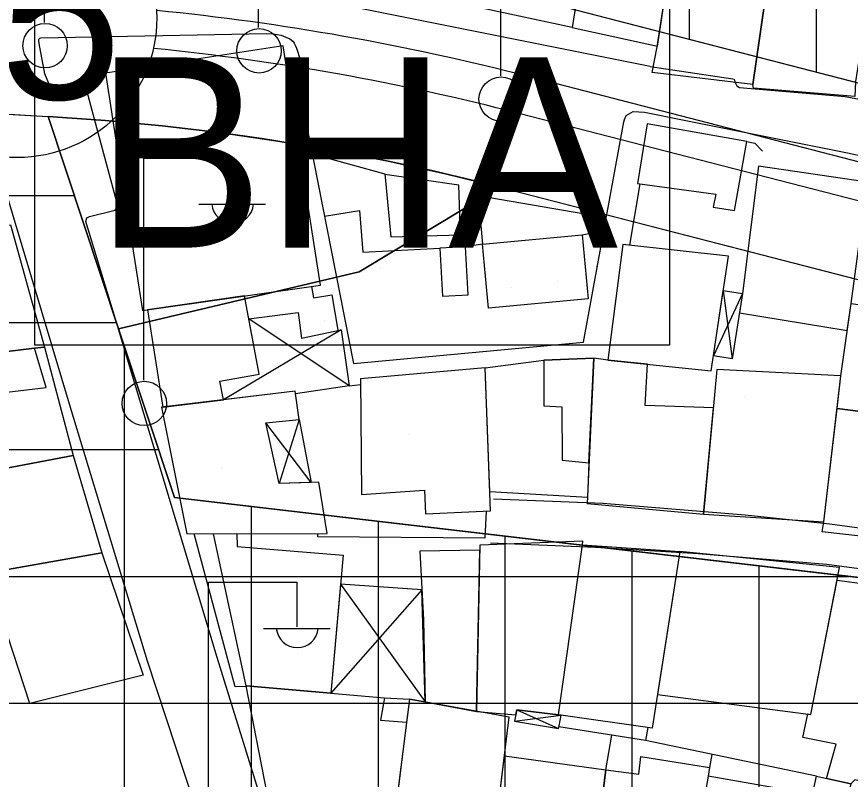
# Model space of a CAD drawing. Extents: x 417997 to 421451, y 4451742 to 4455216.
# Drawn here: x 419343.1 to 419408.8, y 4452994.6 to 4453054.6 of the extents above; entities that cross this region are included whole.
import ezdxf

# ---------------------------------------------------------------- set-up
doc = ezdxf.new("R2010")
doc.units = 0
for name, color, linetype in [('ADA', 7, 'Continuous'), ('ADAKENARI', 7, 'Continuous'), ('B_Mesken', 7, 'Continuous'), ('B_Sundurma', 7, 'Continuous'), ('B_Teras', 7, 'Continuous'), ('Default', 7, 'Continuous'), ('KALDIRIM', 7, 'Continuous'), ('KD_DAIRE', 7, 'Continuous'), ('KD_YGEN', 7, 'Continuous'), ('LJ_SEMBOL', 7, 'Continuous'), ('PL_AYA_PARK_DINLENME', 7, 'Continuous'), ('PL_K_BHA', 7, 'Continuous'), ('PL_K_TALI_IS_MRK', 7, 'Continuous'), ('PL_KON_MEV_350', 7, 'Continuous'), ('S_Elektrik_Diregi', 7, 'Continuous'), ('Sinir_Duvar_tek_tarafa_ait', 7, 'Continuous'), ('TR_ORTAYOGUNKONUT', 7, 'Continuous'), ('TR_PARKALANI', 7, 'Continuous'), ('TR_TALIISMERK', 7, 'Continuous'), ('Yol_Kaldirim_kenari_bordurtasi', 7, 'Continuous'), ('Yol_Sose', 7, 'Continuous')]:
    doc.layers.add(name, color=color, linetype=linetype)

# ---------------------------------------------------------------- blocks, each defined once
blk = doc.blocks.new('POINT_DISPLAY')
at = {"layer": 'Default'}
blk.add_line((0, 0), (0, 0), dxfattribs=at)

msp = doc.modelspace()

# ---------------------------------------------------------------- linework, layer by layer
at = {"layer": 'ADA'}
for p, q in [((419345.58, 4453046.776), (419351.123, 4453030.039)), ((419345.58, 4453046.776), (419351.123, 4453030.039)), ((419381.159, 4453041.217), (419370.073, 4453034.551)), ((419381.159, 4453041.217), (419370.073, 4453034.551)), ((419370.073, 4453034.551), (419351.123, 4453030.039)), ((419370.073, 4453034.551), (419351.123, 4453030.039)), ((419351.123, 4453030.039), (419355.52, 4453016.764)), ((419351.123, 4453030.039), (419355.52, 4453016.764)), ((419355.52, 4453016.764), (419434.233, 4453007.553)), ((419355.52, 4453016.764), (419434.233, 4453007.553))]:
    msp.add_line(p, q, dxfattribs=at)
at = {"layer": 'ADAKENARI'}
for p, q in [((419442.899, 4453040.766), (419384.91, 4453055.74)), ((419442.899, 4453040.766), (419384.91, 4453055.74)), ((419318.411, 4453048.333), (419345.58, 4453046.776)), ((419318.411, 4453048.333), (419345.58, 4453046.776)), ((419381.159, 4453041.217), (419435.524, 4453027.178)), ((419381.159, 4453041.217), (419435.524, 4453027.178))]:
    msp.add_line(p, q, dxfattribs=at)
msp.add_arc((419335.017, 4452862.527), 184.551, 75.52117, 86.7188, dxfattribs=at)
msp.add_arc((419335.017, 4452862.527), 184.551, 75.52117, 86.7188, dxfattribs=at)
at = {"layer": 'B_Mesken'}
for points in [[(419379.624, 4453055.339), (419381.838, 4453068.797), (419389.034, 4453067.398), (419386.855, 4453053.802)], [(419389.202, 4453068.432), (419389.034, 4453067.398), (419386.855, 4453053.802), (419393.575, 4453052.328), (419395.201, 4453062.854), (419395.493, 4453064.748), (419395.836, 4453066.88)], [(419395.201, 4453062.854), (419402.901, 4453061.819), (419401.09, 4453049.314), (419393.163, 4453050.246), (419393.565, 4453052.265)], [(419402.672, 4453060.235), (419410.741, 4453059.319), (419409.186, 4453049.529), (419409.149, 4453048.363), (419401.142, 4453049.015), (419401.09, 4453049.314)], [(419364.965, 4453046.81), (419364.1, 4453052.349), (419350.088, 4453050.2), (419350.591, 4453046.962), (419350.594, 4453046.944), (419352.997, 4453031.484), (419367.044, 4453033.495), (419364.968, 4453046.791)], [(419392.004, 4453041.507), (419398.172, 4453040.662), (419397.977, 4453039.637), (419399.662, 4453039.374), (419400.619, 4453044.811), (419392.785, 4453046.197)], [(419401.551, 4453042.864), (419400.277, 4453032.838), (419400.042, 4453031.307), (419408.543, 4453029.914), (419408.843, 4453032.044), (419410.132, 4453041.595)], [(419333.815, 4453036.637), (419342.601, 4453038.25), (419345.271, 4453028.617), (419344.491, 4453028.514), (419337.238, 4453027.633), (419336.246, 4453032.165), (419334.908, 4453031.786)], [(419379.8, 4453036.731), (419387.646, 4453037.459), (419388.114, 4453032.416), (419380.269, 4453031.688)], [(419390.86, 4453036.696), (419389.683, 4453027.593), (419397.814, 4453026.745), (419399.182, 4453035.778)], [(419376.441, 4453036.405), (419376.635, 4453032.634), (419378.663, 4453032.738), (419378.469, 4453036.509)], [(419353.406, 4453031.543), (419354.62, 4453023.881), (419359.389, 4453024.456), (419359.099, 4453025.934), (419362.196, 4453026.485), (419361.056, 4453032.638)], [(419408.04, 4453026.336), (419408.843, 4453032.044), (419417.525, 4453030.773), (419418.319, 4453030.675), (419417.905, 4453026.603), (419416.53, 4453026.727), (419416.062, 4453022.919), (419415.724, 4453022.972), (419415.696, 4453022.76), (419407.741, 4453023.767)], [(419339.519, 4453020.644), (419337.138, 4453020.197), (419335.638, 4453027.438), (419344.491, 4453028.514), (419345.271, 4453028.617), (419347.546, 4453020.075), (419339.921, 4453018.633)], [(419388.058, 4453016.765), (419380.371, 4453017.199), (419380.006, 4453026.97), (419384.628, 4453027.579), (419388.572, 4453027.749), (419388.186, 4453019.495)], [(419370.173, 4453026.122), (419370.255, 4453016.993), (419375.238, 4453017.346), (419375.312, 4453015.47), (419380.427, 4453015.71), (419380.006, 4453026.97)], [(419398.269, 4453026.838), (419397.207, 4453015.457), (419406.7, 4453014.834), (419408.04, 4453026.336)], [(419354.499, 4453023.866), (419356.5, 4453013.901), (419367.56, 4453013.934), (419366.912, 4453017.969), (419363.782, 4453017.87), (419362.72, 4453022.635), (419365.346, 4453022.909), (419365.023, 4453025.135)], [(419407.741, 4453023.767), (419415.696, 4453022.76), (419415.172, 4453018.773), (419414.703, 4453018.843), (419414.114, 4453013.812), (419414.007, 4453013.204), (419406.563, 4453014.05), (419406.7, 4453014.834)], [(419337.514, 4453018.707), (419339.817, 4453019.155), (419339.921, 4453018.633), (419347.546, 4453020.075), (419349.793, 4453012.403), (419339.672, 4453010.622)], [(419368.812, 4453012.223), (419367.834, 4453001.335), (419361.187, 4453001.916), (419358.602, 4453013.907), (419360.439, 4453013.912), (419360.461, 4453012.907)], [(419387.683, 4453013.018), (419387.693, 4453013.316), (419379.582, 4453013.01), (419379.331, 4452999.908), (419382.42, 4452999.621), (419382.509, 4453000.027), (419385.799, 4452999.631)], [(419395.35, 4453012.501), (419393.17, 4452998.594), (419385.799, 4452999.631), (419387.683, 4453013.018)], [(419344.119, 4453000.522), (419341.949, 4453007.188), (419339.474, 4453006.676), (419339.046, 4453009.78), (419339.862, 4453009.912), (419339.672, 4453010.622), (419349.793, 4453012.403), (419353.061, 4453002.77)], [(419379.575, 4453012.6), (419374.867, 4453012.536), (419375.153, 4453007.114), (419375.283, 4453000.649), (419379.331, 4452999.908)], [(419393.584, 4453001.233), (419405.672, 4452999.668), (419407.931, 4453011.234), (419395.35, 4453012.501)], [(419407.736, 4453010.236), (419427.49, 4453007.565), (419419.151, 4452994.016), (419418.111, 4452994.347), (419417.152, 4452992.492), (419413.708, 4452993.452), (419409.131, 4452994.518), (419408.813, 4452994.207), (419406.912, 4452994.625), (419407.667, 4452997.33), (419405.031, 4452997.855), (419405.429, 4452999.7), (419405.672, 4452999.668)], [(419372.457, 4452988.318), (419363.974, 4452989.572), (419363.662, 4452991.384), (419363.22, 4452991.421), (419361.187, 4453001.916), (419372.069, 4453000.964), (419374.051, 4453000.874), (419373.821, 4452999.058), (419372.75, 4452990.621)], [(419374.051, 4453000.874), (419372.323, 4452987.262), (419380.283, 4452986.137), (419381.905, 4452999.438)], [(419381.535, 4452996.405), (419389.512, 4452995.299), (419388.211, 4452984.981), (419380.283, 4452986.137)], [(419395.763, 4452983.865), (419388.211, 4452984.981), (419389.512, 4452995.299), (419392.104, 4452994.964), (419392.282, 4452996.355), (419397.691, 4452995.493), (419397.58, 4452994.803), (419396.05, 4452986.195), (419396.173, 4452986.173)], [(419404.258, 4452984.736), (419405.788, 4452993.345), (419397.58, 4452994.804), (419396.05, 4452986.195), (419396.173, 4452986.173), (419395.763, 4452983.865), (419403.523, 4452982.486), (419403.934, 4452984.794)], [(419405.788, 4452993.345), (419406.106, 4452994.803), (419408.813, 4452994.207), (419408.39, 4452992.368), (419413.023, 4452991.301), (419413.708, 4452993.452), (419417.282, 4452992.456), (419410.401, 4452980.854), (419403.442, 4452982.29), (419403.523, 4452982.486), (419403.934, 4452984.794), (419404.258, 4452984.736)]]:
    msp.add_lwpolyline(points, close=True, dxfattribs=at)
at = {"layer": 'B_Sundurma'}
for p, q in [((419400.277, 4453032.838), (419397.99, 4453027.909)), ((419398.772, 4453033.069), (419399.469, 4453027.695)), ((419369.301, 4453025.558), (419361.389, 4453030.84)), ((419368.672, 4453029.975), (419359.389, 4453024.456)), ((419365.346, 4453022.909), (419363.782, 4453017.87)), ((419366.301, 4453017.949), (419362.72, 4453022.635)), ((419368.607, 4453009.94), (419375.283, 4453000.649)), ((419375.028, 4453009.478), (419367.834, 4453001.335)), ((419382.509, 4453000.027), (419385.795, 4452998.56)), ((419382.315, 4452999.14), (419385.987, 4452999.604))]:
    msp.add_line(p, q, dxfattribs=at)
for points in [[(419398.772, 4453033.069), (419400.277, 4453032.838), (419400.232, 4453032.507), (419399.469, 4453027.695), (419397.99, 4453027.909)], [(419365.279, 4453031.348), (419365.523, 4453029.326), (419368.672, 4453029.975), (419369.301, 4453025.558), (419365.054, 4453024.924), (419365.023, 4453025.135), (419359.389, 4453024.456), (419359.099, 4453025.934), (419362.196, 4453026.485), (419361.389, 4453030.84)], [(419365.346, 4453022.909), (419366.301, 4453017.949), (419363.782, 4453017.87), (419362.72, 4453022.635)], [(419375.028, 4453009.478), (419368.607, 4453009.94), (419367.834, 4453001.335), (419372.069, 4453000.964), (419374.051, 4453000.874), (419375.283, 4453000.649)], [(419382.509, 4453000.027), (419382.315, 4452999.14), (419385.795, 4452998.56), (419385.847, 4452998.768), (419385.987, 4452999.604), (419385.799, 4452999.631)]]:
    msp.add_lwpolyline(points, close=True, dxfattribs=at)
at = {"layer": 'B_Teras'}
for points in [[(419337.138, 4453020.197), (419341.158, 4453020.952), (419340.288, 4453024.833), (419345.416, 4453025.43), (419344.491, 4453028.514), (419335.638, 4453027.438)], [(419388.572, 4453027.749), (419384.628, 4453027.579), (419384.62, 4453023.994), (419386.056, 4453023.893), (419386.083, 4453019.709), (419388.186, 4453019.495)], [(419388.572, 4453027.749), (419388.035, 4453016.277), (419397.207, 4453015.457), (419397.988, 4453023.825), (419392.615, 4453024.001), (419392.791, 4453027.269), (419389.683, 4453027.593)], [(419361.187, 4453001.916), (419372.069, 4453000.964), (419371.767, 4452999.209), (419373.821, 4452999.058), (419372.75, 4452990.621), (419363.22, 4452991.421)], [(419397.58, 4452994.803), (419396.05, 4452986.195), (419404.258, 4452984.736), (419405.788, 4452993.345)]]:
    msp.add_lwpolyline(points, close=True, dxfattribs=at)
at = {"layer": 'KALDIRIM'}
for p, q in [((419441.005, 4453035.058), (419383.409, 4453049.931)), ((419441.005, 4453035.058), (419383.409, 4453049.931)), ((419437.561, 4453032.849), (419382.659, 4453047.026)), ((419437.561, 4453032.849), (419382.659, 4453047.026))]:
    msp.add_line(p, q, dxfattribs=at)
for radius, end in [(193.551, 84.33634), (193.551, 84.33634), (190.551, 84.32223), (190.551, 84.32223)]:
    msp.add_arc((419335.017, 4452862.527), radius, 75.52117, end, dxfattribs=at)
at = {"layer": 'KD_DAIRE'}
msp.add_circle((419343.134, 4453054.544), 11, dxfattribs=at)
msp.add_circle((419343.134, 4453054.544), 11, dxfattribs=at)
at = {"layer": 'LJ_SEMBOL'}
msp.add_line((419344.528, 4453028.755), (419344.528, 4453028.755), dxfattribs=at)
msp.add_line((419344.528, 4453028.755), (419344.528, 4453028.755), dxfattribs=at)
msp.add_lwpolyline([(419344.528, 4453058.755), (419394.528, 4453058.755), (419394.528, 4453028.755), (419344.528, 4453028.755), (419344.528, 4453058.755), (419394.528, 4453058.755)], dxfattribs=at)
msp.add_lwpolyline([(419344.528, 4453058.755), (419394.528, 4453058.755), (419394.528, 4453028.755), (419344.528, 4453028.755), (419344.528, 4453058.755), (419394.528, 4453058.755)], dxfattribs=at)
at = {"layer": 'PL_AYA_PARK_DINLENME'}
msp.add_lwpolyline([(419435.524, 4453027.178), (419439.812, 4453016.259), (419434.233, 4453007.553), (419355.52, 4453016.764), (419351.123, 4453030.039), (419370.073, 4453034.551), (419381.159, 4453041.217)], close=True, dxfattribs=at)
msp.add_lwpolyline([(419435.524, 4453027.178), (419439.812, 4453016.259), (419434.233, 4453007.553), (419355.52, 4453016.764), (419351.123, 4453030.039), (419370.073, 4453034.551), (419381.159, 4453041.217)], close=True, dxfattribs=at)
at = {"layer": 'PL_K_BHA'}
msp.add_lwpolyline([(419345.58, 4453046.776), (419350.078, 4453046.463), (419354.566, 4453046.04), (419359.043, 4453045.508), (419363.506, 4453044.866), (419367.951, 4453044.116), (419372.377, 4453043.257), (419376.781, 4453042.291), (419381.159, 4453041.217), (419370.073, 4453034.551), (419351.123, 4453030.039)], close=True, dxfattribs=at)
msp.add_lwpolyline([(419345.58, 4453046.776), (419350.078, 4453046.463), (419354.566, 4453046.04), (419359.043, 4453045.508), (419363.506, 4453044.866), (419367.951, 4453044.116), (419372.377, 4453043.257), (419376.781, 4453042.291), (419381.159, 4453041.217), (419370.073, 4453034.551), (419351.123, 4453030.039)], close=True, dxfattribs=at)
at = {"layer": 'PL_K_TALI_IS_MRK'}
msp.add_lwpolyline([(419351.123, 4453030.039), (419355.52, 4453016.764), (419434.233, 4453007.553), (419385.322, 4452931.225), (419381.957, 4452925.774), (419378.777, 4452920.212), (419375.787, 4452914.546), (419372.99, 4452908.783), (419370.389, 4452902.929), (419367.986, 4452896.99), (419365.785, 4452890.974), (419363.788, 4452884.887), (419356.255, 4452860.545), (419311.592, 4452881.387), (419331.265, 4452969.872), (419325.562, 4453006.946), (419318.406, 4453048.334), (419318.411, 4453048.333), (419345.58, 4453046.776)], close=True, dxfattribs=at)
msp.add_lwpolyline([(419351.123, 4453030.039), (419355.52, 4453016.764), (419434.233, 4453007.553), (419385.322, 4452931.225), (419381.957, 4452925.774), (419378.777, 4452920.212), (419375.787, 4452914.546), (419372.99, 4452908.783), (419370.389, 4452902.929), (419367.986, 4452896.99), (419365.785, 4452890.974), (419363.788, 4452884.887), (419356.255, 4452860.545), (419311.592, 4452881.387), (419331.265, 4452969.872), (419325.562, 4453006.946), (419318.406, 4453048.334), (419318.411, 4453048.333), (419345.58, 4453046.776)], close=True, dxfattribs=at)
at = {"layer": 'PL_KON_MEV_350'}
msp.add_lwpolyline([(419521.565, 4453165.566), (419457.346, 4453047.058), (419442.899, 4453040.766), (419384.91, 4453055.74), (419380.175, 4453056.902), (419375.414, 4453057.947), (419370.628, 4453058.875), (419365.821, 4453059.686), (419360.996, 4453060.38), (419356.155, 4453060.955), (419351.302, 4453061.413), (419346.439, 4453061.751), (419319.269, 4453063.309), (419317.515, 4453063.401), (419315.761, 4453063.476), (419314.005, 4453063.533), (419312.249, 4453063.574), (419310.493, 4453063.597), (419308.737, 4453063.604), (419306.981, 4453063.593), (419305.225, 4453063.565), (419284.03, 4453063.124)], dxfattribs=at)
at = {"layer": 'S_Elektrik_Diregi'}
for p, q in [((419345.295, 4453054.198), (419345.295, 4453071.698)), ((419362.157, 4453053.792), (419362.157, 4453071.292)), ((419381.23, 4453049.985), (419381.23, 4453067.485)), ((419353.11, 4453026.005), (419353.11, 4453043.505)), ((419353.11, 4453043.505), (419360.11, 4453043.505)), ((419360.11, 4453040.005), (419360.11, 4453043.505)), ((419357.45, 4453039.865), (419362.7, 4453039.865)), ((419358.2, 4452992.575), (419358.2, 4453010.075)), ((419358.2, 4453010.075), (419365.2, 4453010.075)), ((419365.2, 4453006.575), (419365.2, 4453010.075)), ((419362.54, 4453006.435), (419367.79, 4453006.435))]:
    msp.add_line(p, q, dxfattribs=at)
for centre in [(419345.331, 4453052.363), (419362.193, 4453051.956), (419381.266, 4453048.15), (419353.146, 4453024.17)]:
    msp.add_circle(centre, 1.75, dxfattribs=at)
for centre in [(419360.111, 4453040.018), (419365.201, 4453006.588)]:
    msp.add_arc(centre, 1.658, 184.83843, 355.14641, dxfattribs=at)
at = {"layer": 'Sinir_Duvar_tek_tarafa_ait'}
for points in [[(419400.619, 4453044.811), (419401.261, 4453044.688), (419401.85, 4453044.044)], [(419391.4, 4453036.636), (419392.208, 4453041.479)], [(419366.323, 4453033.392), (419366.477, 4453032.502), (419367.925, 4453032.727), (419368.392, 4453029.936)], [(419369.301, 4453025.558), (419370.177, 4453025.654)], [(419380.08, 4453015.694), (419379.989, 4453013.563), (419366.825, 4453013.656), (419366.824, 4453013.932)], [(419361.2, 4453001.857), (419360.306, 4453001.846), (419357.071, 4453013.902)], [(419392.812, 4452998.645), (419392.635, 4452997.601), (419385.825, 4452998.681)], [(419389.512, 4452995.299), (419389.985, 4452998.021)], [(419406.106, 4452994.803), (419392.635, 4452997.601)], [(419397.861, 4452996.515), (419397.691, 4452995.493)]]:
    msp.add_lwpolyline(points, dxfattribs=at)
at = {"layer": 'TR_ORTAYOGUNKONUT'}
for p, q in [((419396.12, 4453052.846), (419396.12, 4453195.626)), ((419396.12, 4453052.846), (419396.12, 4453195.626)), ((419406.12, 4453050.264), (419406.12, 4453193.992)), ((419406.12, 4453050.264), (419406.12, 4453193.992))]:
    msp.add_line(p, q, dxfattribs=at)
at = {"layer": 'TR_TALIISMERK'}
for p, q in [((419319.752, 4453040.545), (419347.644, 4453040.545)), ((419319.752, 4453040.545), (419347.644, 4453040.545)), ((419321.481, 4453030.545), (419350.956, 4453030.545)), ((419321.481, 4453030.545), (419350.956, 4453030.545)), ((419351.592, 4452862.721), (419351.592, 4453028.624)), ((419351.592, 4452862.721), (419351.592, 4453028.624)), ((419323.21, 4453020.545), (419354.268, 4453020.545)), ((419323.21, 4453020.545), (419354.268, 4453020.545)), ((419361.592, 4452877.79), (419361.592, 4453016.053)), ((419361.592, 4452877.79), (419361.592, 4453016.053)), ((419371.592, 4452905.637), (419371.592, 4453014.883)), ((419371.592, 4452905.637), (419371.592, 4453014.883)), ((419381.592, 4452925.136), (419381.592, 4453013.713)), ((419381.592, 4452925.136), (419381.592, 4453013.713)), ((419391.592, 4452941.01), (419391.592, 4453012.543)), ((419391.592, 4452941.01), (419391.592, 4453012.543)), ((419401.592, 4452956.616), (419401.592, 4453011.373)), ((419401.592, 4452956.616), (419401.592, 4453011.373)), ((419324.939, 4453010.545), (419408.667, 4453010.545)), ((419324.939, 4453010.545), (419408.667, 4453010.545)), ((419326.546, 4453000.545), (419429.742, 4453000.545)), ((419326.546, 4453000.545), (419429.742, 4453000.545))]:
    msp.add_line(p, q, dxfattribs=at)
at = {"layer": 'Yol_Kaldirim_kenari_bordurtasi'}
for points in [[(419365.794, 4453046.782), (419369.644, 4453027.307), (419387.751, 4453029.006), (419390.933, 4453046.365)], [(419366.376, 4453043.84), (419372.109, 4453042.262), (419372.575, 4453037.308), (419378.064, 4453037.456), (419377.945, 4453041.362)], [(419377.945, 4453041.362), (419372.114, 4453042.208)], [(419389.545, 4453038.79), (419379.454, 4453040.537), (419379.8, 4453036.731)], [(419367.345, 4453038.938), (419370.114, 4453039.366), (419370.362, 4453036.084), (419376.441, 4453036.405)], [(419387.646, 4453037.459), (419389.364, 4453037.806)], [(419379.8, 4453036.731), (419378.469, 4453036.509)], [(419388.824, 4453034.856), (419388.8, 4453034.966)]]:
    msp.add_lwpolyline(points, dxfattribs=at)
at = {"layer": 'Yol_Sose'}
for points in [[(419393.013, 4453050.734), (419368.715, 4453055.573), (419363.833, 4453056.595), (419363.641, 4453056.65), (419363.46, 4453056.76), (419363.47, 4453056.893), (419366.096, 4453073.298), (419369.26, 4453094.953), (419369.461, 4453095.942), (419369.487, 4453095.996), (419369.62, 4453096.092), (419369.94, 4453096.057), (419388.817, 4453090.034), (419389.065, 4453089.884), (419389.195, 4453089.756), (419389.314, 4453089.482), (419386.459, 4453072.174)], [(419344.851, 4453052.545), (419344.825, 4453052.768), (419344.83, 4453052.838), (419344.86, 4453052.906), (419344.921, 4453052.965), (419344.985, 4453052.985), (419362.781, 4453053.322), (419363.305, 4453053.308), (419363.933, 4453053.185), (419364.305, 4453053.044), (419364.627, 4453052.903), (419364.861, 4453052.716), (419364.962, 4453052.562), (419365.047, 4453052.391), (419365.135, 4453052.168), (419365.465, 4453051.205), (419365.549, 4453050.884), (419365.604, 4453050.54), (419365.593, 4453049.899), (419365.514, 4453049.175), (419365.593, 4453047.802)], [(419349.113, 4453046.978), (419348.537, 4453049.12), (419348.363, 4453049.295), (419348.207, 4453049.313), (419346.007, 4453048.846), (419345.763, 4453049.056), (419345.314, 4453050.138), (419344.851, 4453052.545)], [(419393.013, 4453050.734), (419399.522, 4453049.747), (419399.626, 4453049.712), (419399.678, 4453049.52), (419399.834, 4453049.205), (419400.061, 4453049.065), (419408.385, 4453048.354), (419409.921, 4453048.073), (419418.29, 4453046.247)], [(419323.044, 4453047.238), (419325.575, 4453032.856), (419329.001, 4453013.315), (419334.546, 4452979.612), (419334.609, 4452977.482), (419334.249, 4452974.165), (419327.596, 4452942.022), (419327.664, 4452941.551), (419327.959, 4452941.149), (419328.743, 4452940.747), (419339.027, 4452939.139), (419362.288, 4452937.785), (419362.969, 4452938.045), (419363.389, 4452938.498), (419364.742, 4452957.34), (419364.96, 4452965.202), (419364.824, 4452966.301), (419359.237, 4452985.14), (419357.135, 4452992.553), (419353.406, 4453003.874), (419347.403, 4453023.585), (419340.382, 4453047.053)], [(419390.999, 4453046.535), (419391.127, 4453046.871), (419391.669, 4453047.167), (419392.559, 4453047.113), (419395.693, 4453046.486)], [(419410.323, 4452980.371), (419364.35, 4452988.442), (419363.74, 4452988.827), (419363.411, 4452989.578), (419358.889, 4453004.146), (419350.884, 4453030.806), (419348.554, 4453038.518), (419348.625, 4453038.797), (419348.835, 4453038.901), (419350.86, 4453039.403), (419351.053, 4453039.699), (419351.053, 4453039.751), (419349.117, 4453046.96)], [(419349.117, 4453046.96), (419349.113, 4453046.978)], [(419395.813, 4453046.462), (419408.555, 4453043.911), (419430.219, 4453039.2), (419431.929, 4453038.743), (419441.812, 4453034.591), (419442.282, 4453034.277), (419442.734, 4453033.77), (419443.081, 4453033.141), (419443.063, 4453032.792), (419442.922, 4453032.338), (419437.425, 4453022.382), (419431.369, 4453011.942), (419431.263, 4453011.803), (419430.704, 4453011.594), (419430.25, 4453011.543), (419407.156, 4453014.67), (419400.492, 4453015.361), (419389.274, 4453016.288), (419380.672, 4453016.616)], [(419390.933, 4453046.365), (419390.99, 4453046.513)], [(419390.99, 4453046.513), (419390.999, 4453046.535)], [(419395.693, 4453046.486), (419395.813, 4453046.462)], [(419380.434, 4453013.198), (419388.704, 4453012.835), (419396.8, 4453012.35), (419406.919, 4453011.495), (419427.798, 4453008.721)]]:
    msp.add_lwpolyline(points, dxfattribs=at)

# ---------------------------------------------------------------- block references
at = {"layer": 'TR_PARKALANI', "xscale": 0.1, "yscale": 0.10000000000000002}
for p in [(419396.891, 4453035.931), (419396.891, 4453035.931), (419371.764, 4453034.872), (419371.764, 4453034.872), (419382.119, 4453033.327), (419382.119, 4453033.327), (419385.67, 4453033.748), (419385.67, 4453033.748), (419367.347, 4453030.722), (419367.347, 4453030.722), (419352.575, 4453028.117), (419352.575, 4453028.117), (419385.668, 4453027.343), (419385.668, 4453027.343), (419403.551, 4453026.952), (419403.551, 4453026.952), (419400.44, 4453024.739), (419400.44, 4453024.739), (419388.779, 4453024.347), (419388.779, 4453024.347), (419374.007, 4453021.742), (419374.007, 4453021.742), (419359.235, 4453019.137), (419359.235, 4453019.137), (419395.44, 4453015.367), (419395.44, 4453015.367)]:
    msp.add_blockref('POINT_DISPLAY', p, dxfattribs=at)

# ---------------------------------------------------------------- texts
at = {"layer": 'KD_YGEN'}
msp.add_text('15', height=13, dxfattribs=at).set_placement((419332.037, 4453048.15))
msp.add_text('15', height=13, dxfattribs=at).set_placement((419332.037, 4453048.15))
at = {"layer": 'LJ_SEMBOL'}
msp.add_text('BHA', height=15, dxfattribs=at).set_placement((419349.228, 4453036.448))
msp.add_text('BHA', height=15, dxfattribs=at).set_placement((419349.228, 4453036.448))

doc.saveas('drawing.dxf')
